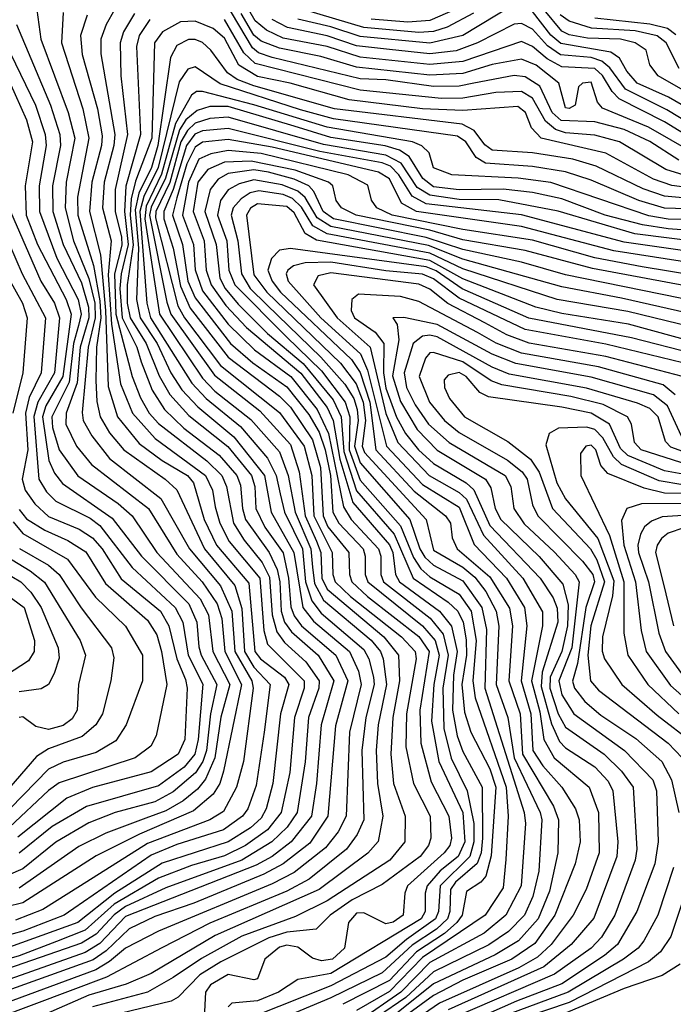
# Model space of a CAD drawing. Extents: x 501367 to 657802, y 482273 to 547541.
# Tile 340 of 656: x 596776 to 598559, y 511062 to 513748. Entities that reach past the tile are written whole.
import ezdxf

# ---------------------------------------------------------------- set-up
doc = ezdxf.new("R2010")
doc.units = 0

msp = doc.modelspace()

# ---------------------------------------------------------------- linework, layer by layer
at = {"layer": '0CON20XD'}
for points in [[(598014.9, 513574.9), (597975, 513566.8), (597905, 513565.7), (597775, 513584), (597705, 513586.5), (597464.9, 513644.9), (597427.9, 513657.8), (597411.1, 513671.1), (597336.5, 513796.5)], [(598125, 513789), (597984.8, 513705.2), (597895, 513684), (597705, 513702.3), (597625, 513728.7), (597535, 513749.5)], [(596695, 513770.3), (596819.4, 513515), (596846.1, 513435), (596848.4, 513405), (596829.2, 513295), (596829.9, 513225), (596877.7, 513097.7), (596936, 512985), (596944, 512945), (596936.3, 512913.7), (596922.9, 512865), (596911, 512759), (596863.6, 512665), (596865.4, 512635.4), (596883.8, 512575), (596935, 512503.6), (597045, 512428.6), (597082.7, 512395), (597150.6, 512295), (597268.4, 512168.4), (597290.9, 512125), (597303, 512025), (597349.4, 511935), (597325.1, 511845.1), (597308.5, 511735), (597283.4, 511676.6), (597261.2, 511648.8), (597222.4, 511617.6), (597175, 511589.9), (597120, 511570), (597011, 511529), (596937.3, 511492.7), (596775, 511379.2)], [(597089.1, 513765), (597059.5, 513715), (597050.3, 513685), (597052.4, 513595), (597070, 513435), (597037, 513285), (597036.7, 513225), (597054.4, 513155), (597055, 513133.2), (597035.2, 513054.8), (597038.7, 512945), (597083, 512775), (597106.1, 512716.1), (597129.8, 512675), (597155, 512646.4), (597286.7, 512545), (597327.5, 512505), (597340.1, 512475), (597359.5, 512375), (597388.3, 512328.3), (597437.3, 512267.3), (597457.6, 512227.6), (597464.7, 512124.7), (597478, 512078), (597498.9, 512048.9), (597556.8, 511996.8), (597593.3, 511945), (597592.1, 511925), (597564.2, 511845), (597555, 511724), (597533.4, 511585), (597506.3, 511545), (597464.4, 511505.6), (597382, 511455), (597175, 511379.7), (597065, 511328.8), (597033.6, 511306.4), (596985, 511253.7), (596945, 511228.7), (596695, 511142.6)], [(596895, 513767.8), (596890, 513685), (596948.2, 513505), (596965.1, 513425), (596933.8, 513263.9), (596934.4, 513215), (596977.8, 513077.8), (596995, 512980.7), (596997.3, 512935), (596986.1, 512855), (596983.9, 512763.9), (596986.3, 512706.3), (596995.6, 512665), (597021.5, 512621.5), (597060.2, 512575), (597173.3, 512495), (597205, 512465.6), (597280.8, 512305), (597363.3, 512205), (597382.1, 512142.1), (597389.5, 512025), (597415, 511982), (597459.3, 511935), (597443.1, 511805), (597421, 511659), (597398.8, 511595), (597384.5, 511575), (597331.9, 511538.1), (597205, 511498.2), (597135, 511469.4), (596897.4, 511305), (596785, 511262.2), (596705, 511239.8)], [(596960.1, 513759.9), (596942.4, 513705), (596947.1, 513652.9), (596988.2, 513505), (597000.8, 513430.8), (596999.2, 513405), (596972.7, 513305), (596967, 513225), (596996.9, 513106.9), (597010.4, 512955), (597017.6, 512747.6), (597043.2, 512665), (597102.3, 512592.3), (597165, 512545.3), (597233.9, 512505), (597250.8, 512485), (597279.9, 512385), (597313.5, 512315), (597401.4, 512211.4), (597417.6, 512025), (597433, 512005), (597498.5, 511955), (597510.4, 511935), (597487.9, 511855), (597467, 511665), (597448.7, 511595), (597435, 511569.9), (597406.2, 511543.8), (597345, 511505.3), (597165, 511447.6), (597036.2, 511365), (596935, 511285.8), (596715, 511206.7)], [(596822.9, 513775), (596834, 513695), (596908.4, 513495), (596926.8, 513425), (596902.8, 513305), (596899.9, 513235), (596923, 513145), (596965, 513042.3), (596980.8, 512975), (596982.5, 512935), (596963, 512855), (596946.5, 512676.5), (596949.3, 512655), (596973, 512613), (597021.5, 512551.5), (597161.6, 512441.6), (597239.9, 512305), (597323.7, 512203.7), (597354.6, 512135), (597363.4, 512025), (597409.3, 511945), (597413.6, 511925), (597386.4, 511725), (597367.9, 511655), (597332.1, 511587.9), (597294.6, 511565.4), (597125, 511500.5), (596942.5, 511385), (596838.9, 511321.1), (596765, 511291.5)], [(597034.9, 513775.1), (597011.8, 513735), (596997.7, 513695), (596997.2, 513655), (597035.4, 513434.6), (597032.9, 513405), (597006.4, 513305), (597002.2, 513235), (597025.9, 513145), (597017.9, 513052.1), (597027.1, 512917.2), (597051.2, 512755), (597084, 512675), (597145.5, 512605.5), (597283.4, 512505), (597301.8, 512465), (597309.1, 512419.1), (597321.8, 512375), (597347.7, 512325), (597431, 512225), (597442, 512082), (597452.6, 512045), (597552.4, 511945), (597552.5, 511925), (597526.1, 511845), (597513.3, 511695), (597489.6, 511585), (597451.9, 511538.1), (597392.6, 511495), (597335, 511467), (597245, 511441.2), (597155, 511406.7), (597034.2, 511335.8), (596955, 511264.9), (596876.6, 511233.4)], [(598615, 513383.9), (598491.6, 513455), (598366.5, 513506.5), (598352.8, 513522.8), (598335, 513577.3), (598311.9, 513575), (598300.6, 513565), (598291.9, 513515), (598275, 513505.4), (598265, 513507.5), (598247, 513575), (598185, 513623.8), (598145, 513640.5), (598065, 513626), (597985, 513600.9), (597895, 513596.8), (597695, 513618.5), (597597.9, 513647.9), (597485, 513670.2), (597435, 513689.3), (597415, 513706), (597380.4, 513765)], [(598615, 513419.9), (598535, 513469.5), (598411.9, 513531.9), (598392.1, 513552.1), (598365.8, 513595.8), (598345, 513614.9), (598255, 513619.7), (598215, 513641.2), (598175, 513674.9), (598145, 513688.4), (597985, 513633.8), (597895, 513626.2), (597705, 513645.8), (597614.7, 513674.7), (597495, 513697.9), (597449.5, 513719.5), (597419, 513745), (597400.9, 513775)], [(598013.8, 513766.2), (597942.8, 513727.2), (597905, 513716), (597865, 513712.8), (597715, 513727.1), (597553.3, 513775)], [(597963.9, 513776.1), (597895, 513745.5), (597835, 513740.8), (597735, 513749.8)], [(598615, 513496.4), (598546.6, 513536.6), (598460.8, 513575), (598432.2, 513607.8), (598412.9, 513642.9), (598389.3, 513659.3), (598252.7, 513682.7), (598225, 513706.1), (598175, 513769.9)], [(598605, 513544.7), (598518, 513595), (598495.7, 513625), (598485.2, 513665), (598455.3, 513685), (598415, 513694.7), (598325, 513697.6), (598275, 513706.7), (598255, 513716.3), (598207.4, 513775)], [(598575.3, 513615.3), (598539.4, 513685), (598515, 513703.7), (598455, 513717.5), (598336.5, 513725), (598275, 513743.6), (598250.9, 513760.9)], [(598625, 513286.5), (598555.5, 513295.5), (598505, 513313.2), (598375, 513383.5), (598198.8, 513425), (598172.8, 513452.8), (598156.1, 513495), (598135, 513510.8), (597985, 513500.1), (597875.4, 513504.6), (597675, 513529), (597514.5, 513574.5), (597425, 513593.1), (597374.3, 513624.3), (597335, 513697.3), (597303.8, 513723.8), (597255, 513744.1), (597215, 513742.1), (597165.6, 513715), (597143.8, 513685), (597136.9, 513425), (597092.2, 513307.8), (597080.2, 513259.8), (597077.4, 513215), (597086.2, 513133.8), (597069, 513025), (597069.1, 512975), (597077.6, 512935), (597121.2, 512865), (597156.4, 512776.4), (597185.8, 512725.8), (597237.9, 512667.9), (597343.8, 512583.8), (597408.6, 512505), (597417.4, 512475), (597420.6, 512415), (597445, 512363.6), (597495, 512293.8), (597509.3, 512225), (597516, 512146), (597525, 512121.5), (597544.8, 512094.8), (597638.6, 512015), (597671.5, 511945), (597637.8, 511822.2), (597617, 511575), (597567.9, 511502.1), (597495.2, 511445), (597442.5, 511417.5), (597251.5, 511338.5), (597145, 511302), (597075, 511268.4), (597011.7, 511208.3), (596976.5, 511183.5), (596695, 511082.9)], [(596767.4, 513735), (596860.1, 513515), (596885.5, 513435), (596887.3, 513405), (596865.8, 513295), (596867, 513225), (596894.4, 513135), (596945, 513030), (596963.8, 512963.8), (596964.4, 512935), (596941.5, 512855), (596932.8, 512757.2), (596902.9, 512675), (596902, 512645), (596931.2, 512585), (596971.8, 512535), (597127.3, 512415), (597205, 512290.5), (597274.3, 512215), (597314.7, 512155), (597327.3, 512115), (597336, 512025), (597381, 511935), (597332.2, 511697.8), (597321.8, 511665), (597304.1, 511635.9), (597250.3, 511589.7), (597103.5, 511526.5), (596985, 511467.2), (596785, 511339), (596695, 511316.8)], [(597131.6, 513748.4), (597102.1, 513705), (597095.1, 513675), (597105.4, 513435), (597065.9, 513294.1), (597061.7, 513225), (597072.4, 513135), (597053, 513055), (597049.4, 513015), (597055.5, 512935), (597096.1, 512855), (597107.7, 512815), (597137.4, 512737.4), (597170.9, 512685), (597223.6, 512633.6), (597320.1, 512560.1), (597368.7, 512505), (597378.5, 512478.5), (597383.8, 512415), (597392.5, 512385), (597456.7, 512295), (597478.2, 512248.2), (597486.1, 512215), (597489.3, 512135), (597498.3, 512105), (597517.8, 512077.8), (597590.7, 512015), (597633.3, 511945), (597598.4, 511825), (597586.2, 511665), (597572.1, 511575), (597516.8, 511505), (597464.8, 511465.2), (597421.4, 511441.4), (597065, 511301.7), (596995, 511228.5), (596955, 511203.3), (596705, 511115.7)], [(598615, 513315.9), (598539.3, 513339.3), (598412.2, 513415), (598345, 513433.1), (598265, 513439.5), (598238.3, 513448.3), (598210.9, 513470.9), (598175, 513534.1), (598145, 513552.4), (598075, 513549.5), (597985, 513534.2), (597926.7, 513533.3), (597705, 513555.5), (597418.2, 513628.2), (597388, 513658), (597335, 513748.5)], [(598615, 513457.8), (598542.1, 513502.1), (598428.9, 513558.9), (598386.3, 513616.3), (598364.7, 513634.7), (598335, 513644.9), (598252, 513652), (598216.4, 513676.4), (598175, 513722), (598145, 513737.9), (598125, 513735.6), (598024.8, 513685), (597966.8, 513663.2), (597895, 513654.9), (597785, 513666.9), (597695, 513676.5), (597615, 513704.3), (597506.6, 513726.6), (597465, 513748.3)], [(598566.5, 513706.5), (598543.7, 513723.7), (598495.5, 513735.5), (598345, 513752.3)], [(598625, 513258.5), (598535, 513266.8), (598476.8, 513286.8), (598348.9, 513348.9), (598285, 513367.1), (598175, 513384.9), (598065, 513392.4), (598045, 513406.9), (598015.7, 513445.7), (597983.3, 513463.3), (597635, 513504.6), (597415, 513567.6), (597369.7, 513585), (597343.2, 513603.2), (597297.8, 513665), (597275, 513685.5), (597255, 513694.2), (597236.3, 513693.7), (597205, 513677.3), (597188, 513645), (597152.9, 513405), (597135.7, 513345), (597101, 513275), (597091, 513229), (597100, 513125), (597094.8, 512985), (597105.2, 512935.2), (597151.2, 512865), (597188.5, 512785), (597218.8, 512738.8), (597261.9, 512691.9), (597360.6, 512610.6), (597443.8, 512505), (597462, 512405), (597524.4, 512295), (597548.5, 512145), (597577.4, 512107.4), (597676.2, 512025), (597700.8, 511970.8), (597708.2, 511935), (597675.8, 511804.2), (597666.9, 511575), (597645, 511533.1), (597610.6, 511489.4), (597525, 511421.8), (597465, 511391.2), (597155, 511262), (597065, 511215.4), (597021.4, 511178.6), (596983.5, 511156.5), (596715, 511057.2)], [(598625, 513231), (598535, 513234.1), (598465, 513254.5), (598335, 513310.5), (598265, 513332.8), (598175, 513347.6), (598047, 513357), (598021.7, 513371.8), (597993.3, 513415), (597970.7, 513430.7), (597632.6, 513477.4), (597541.9, 513501.9), (597322.7, 513572.7), (597255, 513619.4), (597235, 513613), (597211.7, 513578.3), (597153.8, 513345), (597114.7, 513265.3), (597104.2, 513225), (597123.3, 512975), (597133.2, 512935), (597246.2, 512756.2), (597284.9, 512714.9), (597378.3, 512638.3), (597451.9, 512551.9), (597476.2, 512505), (597486.4, 512455), (597498.9, 512405), (597547.3, 512305), (597556.1, 512215), (597573.1, 512163.1), (597599, 512129), (597715, 512030), (597728.4, 512005), (597741.4, 511955), (597743, 511935), (597720.9, 511845), (597709.4, 511755), (597714.7, 511565.3), (597697.3, 511525), (597667.9, 511485), (597566.2, 511403.8), (597505, 511370.9), (597295, 511283.5), (597164.1, 511215.9), (597013.3, 511136.7), (596715, 511024.3)], [(598574.7, 513364.7), (598495, 513415.5), (598425, 513448.5), (598345, 513469.3), (598253.4, 513473.4), (598228.6, 513495), (598195, 513566.3), (598155, 513592.2), (598125, 513595.8), (598014.9, 513574.9)], [(596748.6, 513578.6), (596794.5, 513474.5), (596810.9, 513415), (596791.4, 513295), (596793.9, 513215), (596824.7, 513134.7), (596903.2, 512985), (596916.2, 512945), (596893.5, 512775), (596847.3, 512695), (596838.2, 512665), (596855.9, 512545.9), (596870.8, 512510.8), (596892.7, 512482.7), (597028.4, 512388.4), (597108.5, 512285), (597237.3, 512155), (597259.7, 512105), (597265, 512036.9), (597271.1, 512015), (597314.2, 511935), (597296.6, 511855), (597285.5, 511755), (597275.6, 511724.4), (597256, 511694), (597195, 511641.8), (597145, 511614.9), (597036.7, 511585), (596965, 511557.1), (596875, 511504.9), (596785, 511431.9), (596745.1, 511414.9)], [(598775, 513199), (598545, 513204.1), (598492.6, 513212.6), (598225, 513304), (598135.7, 513315.7), (597955.1, 513325.1), (597905, 513343.6), (597893, 513385), (597873.6, 513403.6), (597848.2, 513415), (597615, 513454.8), (597415, 513515.8), (597275, 513551.9), (597258.3, 513551.7), (597245, 513542.5), (597201, 513465), (597163.2, 513326.8), (597121, 513239), (597117.6, 513205), (597158, 512945), (597275, 512769.8), (597308.6, 512735), (597407.2, 512657.2), (597485, 512569.4), (597508.3, 512505), (597527.4, 512405), (597570.5, 512305), (597574.9, 512254.9), (597580.1, 512210.1), (597604.9, 512164.9), (597735.2, 512055.2), (597760.2, 512025), (597768.2, 512005), (597776.8, 511935), (597754.4, 511825), (597748.6, 511755), (597752, 511665), (597767, 511575), (597753.8, 511506.2), (597725.9, 511474.1), (597593.3, 511375), (597309.9, 511250.1), (597135, 511146.2), (597066.8, 511116.8), (596965, 511087.5), (596846.2, 511035)], [(598752.4, 513162.4), (598545, 513177.2), (598475, 513188.4), (598373.2, 513215), (598255, 513259.2), (598175, 513276.3), (598095, 513286), (597975, 513283.9), (597905, 513292.2), (597875.7, 513315), (597838.4, 513375), (597812.1, 513392.1), (597773.5, 513403.5), (597625, 513426.3), (597525, 513457.2), (597345, 513511.1), (597295, 513511), (597260, 513500), (597229.9, 513475), (597212.3, 513447.7), (597174.4, 513315.6), (597135, 513236.9), (597130.3, 513215), (597177.2, 512977.2), (597188.3, 512945), (597308.1, 512778.1), (597431, 512681), (597515, 512589.6), (597538.7, 512515), (597555.3, 512395), (597585.9, 512325.9), (597598, 512295), (597600.8, 512225), (597615, 512195), (597769.7, 512065), (597809.8, 512015), (597812.6, 511945), (597794.2, 511845), (597788.6, 511745), (597795.9, 511665), (597828.1, 511575), (597826.6, 511505), (597785.6, 511455), (597615, 511344.2), (597528.5, 511301.5), (597382.3, 511247.7), (597272.4, 511187.6), (597195, 511135.6), (597125, 511095.3), (596975, 511055.8)], [(598735, 513128.3), (598454, 513164), (598245, 513226), (598083.6, 513256.4), (597975, 513257.8), (597895, 513268.9), (597860.7, 513290.7), (597816.5, 513356.5), (597775, 513378.4), (597605, 513407.9), (597345, 513482.2), (597295, 513478.6), (597255, 513466), (597233.9, 513446.1), (597216.2, 513415), (597185.7, 513304.3), (597147.9, 513225), (597147.1, 513207.1), (597207.9, 512967.8), (597225.7, 512935), (597324.1, 512805), (597485, 512676.5), (597552.5, 512585), (597573.2, 512505), (597578.6, 512395), (597628.9, 512295), (597630.2, 512235), (597636.7, 512215), (597678.7, 512175), (597817.9, 512065), (597855.1, 512025), (597857.7, 512005), (597831.1, 511855), (597829.7, 511765), (597850.1, 511665), (597896, 511575), (597897.7, 511515), (597891.3, 511495), (597868.4, 511465), (597765, 511389.2), (597682.8, 511347.2), (597622.8, 511305), (597585, 511266.8), (597505, 511258.6), (597456.3, 511243.7), (597325, 511177.7), (597267.8, 511142.2), (597208.5, 511081.5), (597189.2, 511070.8), (596945, 511011.4)], [(598705, 513101.5), (598425, 513140.7), (598145, 513215.7), (597885.5, 513245.5), (597846.6, 513266.6), (597810.5, 513325), (597788, 513348), (597765, 513357.2), (597595, 513388.7), (597345, 513451.6), (597275, 513445.2), (597254.3, 513435.7), (597231.7, 513405), (597194.9, 513285.2), (597169.4, 513225), (597169.5, 513205), (597194.5, 513125), (597215, 513021), (597241.2, 512961.2), (597345, 512827.1), (597485, 512721.5), (597515, 512690.9), (597575, 512602.3), (597596.6, 512526.6), (597603.8, 512395), (597617, 512365), (597674, 512295), (597675.6, 512235), (597682.4, 512215), (597724.7, 512174.7), (597865, 512065.7), (597893, 512025), (597867.4, 511865), (597870.4, 511775), (597898.9, 511669), (597947, 511575), (597954.1, 511515), (597949.4, 511495), (597934.3, 511475), (597834.5, 511385), (597826.6, 511365), (597822.4, 511305), (597795, 511286.6), (597775, 511281.6), (597715, 511312.1), (597695, 511311.1), (597673.3, 511285), (597662.3, 511215), (597629.2, 511185), (597599.5, 511180.5)], [(598648.2, 513078.2), (598397.5, 513117.5), (598145, 513183.8), (597858.4, 513225), (597817.5, 513247.5), (597785, 513313.6), (597755, 513332.2), (597465, 513400), (597345, 513421.3), (597275, 513414.3), (597255, 513400.5), (597232, 513355), (597205, 513261.8), (597192.9, 513215), (597220.7, 513135), (597235.3, 513035), (597255, 512989.5), (597351.6, 512865), (597412.4, 512812.4), (597505, 512746.1), (597565, 512671.4), (597592.9, 512622.9), (597609.9, 512575), (597624.5, 512505), (597630.5, 512405), (597647, 512375), (597713.2, 512305), (597719.1, 512285), (597719.1, 512235), (597726, 512215), (597874.9, 512095), (597910.1, 512055), (597920.7, 512015), (597905.8, 511935), (597900.1, 511835), (597919.7, 511725), (597985.1, 511585.1), (597990.7, 511505), (597972.4, 511465), (597923.6, 511426.4), (597888.1, 511385), (597882.2, 511365), (597882.2, 511315), (597871.2, 511295), (597625, 511146.6), (597535, 511130.2), (597482, 511095), (597425, 511072.1), (597354.7, 511065.3), (597345, 511055.6)], [(598695, 513037.7), (598474.2, 513074.2), (598345, 513098.8), (598175, 513146.8), (597985, 513175.5), (597792.1, 513215), (597750.7, 513235), (597735.8, 513255.8), (597726.2, 513296.2), (597672.2, 513325), (597435, 513382.8), (597345, 513391.1), (597297.5, 513382.5), (597265, 513367.4), (597236.8, 513305), (597220.6, 513215), (597250.6, 513135), (597254.5, 513065.5), (597275, 513008), (597345, 512917.1), (597417.2, 512847.2), (597515.9, 512775), (597587.4, 512685), (597618.9, 512618.9), (597659.4, 512419.4), (597680.7, 512385), (597755.1, 512305), (597761.1, 512285), (597761.1, 512235), (597768.5, 512215), (597895.7, 512115.7), (597931.5, 512071.5), (597944.7, 512015), (597930.6, 511925), (597933.4, 511815), (597953.6, 511733.6), (597997.2, 511645), (598014.7, 511555), (598014.9, 511505), (598004.1, 511465), (597923.5, 511385), (597918.5, 511315), (597910.9, 511295), (597831.2, 511238.8), (597775, 511190.5), (597625, 511112.9), (597412.3, 511027.7)], [(598685, 513004.5), (598339.2, 513069.2), (598155, 513118.1), (597985, 513147.8), (597895, 513173.5), (597694.2, 513215), (597653.8, 513235), (597639.7, 513255), (597630.7, 513295), (597619, 513305), (597527.6, 513337.6), (597407.6, 513362.4), (597335, 513359.5), (597289.8, 513339.8), (597262.6, 513305), (597249.3, 513225), (597279.1, 513145), (597284.8, 513065), (597298.4, 513025), (597338.7, 512968.6), (597395, 512908.2), (597543.4, 512783.4), (597615, 512690.1), (597631.7, 512655), (597649.6, 512549.6), (597685, 512430.9), (597785.5, 512315.5), (597793.9, 512295), (597801.8, 512235), (597812.4, 512215), (597921.5, 512135), (597954, 512094), (597969.4, 512025), (597959.7, 511959.7), (597957.2, 511865), (597970.1, 511795), (597985, 511751.4), (598038.1, 511655), (598039.1, 511515), (598034.7, 511475), (598024.1, 511445.9), (597964.7, 511395.3), (597951.6, 511375), (597949.7, 511315), (597943.1, 511295), (597913.1, 511266.9), (597846.7, 511223.3), (597765, 511147.7), (597625, 511079.9), (597445, 511004.9)], [(598685, 512966.7), (598265, 513052), (598145, 513086.9), (597985, 513120.8), (597885, 513154.3), (597632.1, 513205), (597604.4, 513224.4), (597579.1, 513279.1), (597564.9, 513295), (597525, 513313), (597455, 513332), (597415, 513338.3), (597345, 513328.2), (597317.4, 513312.6), (597296, 513285), (597281.2, 513225), (597312.3, 513135), (597322.5, 513042.5), (597336.4, 513015), (597372.3, 512972.3), (597452.4, 512892.4), (597549.9, 512809.9), (597631, 512711), (597652.9, 512665), (597660.4, 512570.4), (597695, 512462.7), (597797.4, 512345), (597849.4, 512225), (597945, 512159.6), (597971.5, 512135), (597985.6, 512105), (597993.8, 512056.2), (597994.8, 512015), (597982.7, 511935), (597989.3, 511859.3), (598006.9, 511805), (598058.5, 511705), (598074.8, 511655), (598062.3, 511467.7), (598048.2, 511411.8), (598034.3, 511395.7), (597995, 511370), (597983.4, 511305), (597969.2, 511285), (597935, 511255), (597858.4, 511205), (597785, 511127), (597657.8, 511062.2)], [(598418.4, 512988.4), (598255, 513019.2), (597985, 513094.4), (597891.8, 513131.8), (597625, 513184), (597587.7, 513207.7), (597555, 513262.7), (597535, 513280.7), (597492.2, 513297.8), (597415, 513311.4), (597375, 513300.5), (597345, 513284.3), (597324.3, 513255), (597315.8, 513215), (597340.9, 513145), (597347.1, 513065), (597363.3, 513025), (597503.4, 512883.4), (597599.9, 512789.9), (597663.9, 512705), (597677, 512665), (597674.7, 512575), (597705, 512492.2), (597815, 512367.8), (597850.8, 512280.8), (597870.5, 512250.5), (597895, 512228.4), (597975, 512180.9), (598007.9, 512135), (598021.7, 512055), (598012.5, 511945), (598018.5, 511898.5), (598103.7, 511655), (598109.2, 511575), (598102.7, 511457.3), (598095, 511380.4), (598046.4, 511305), (597875, 511190), (597785, 511097.6), (597695, 511045.6)], [(598610.9, 512909.1), (598435, 512951.8), (598242.7, 512985), (597985, 513068.4), (597895, 513110.8), (597615, 513163.7), (597576, 513186), (597545, 513236.8), (597520, 513260), (597495, 513271.2), (597428.7, 513281.3), (597405, 513276), (597380.5, 513259.5), (597358.4, 513235), (597352.8, 513215), (597371.3, 513145), (597381.4, 513055), (597404.6, 513015), (597450, 512970), (597597.7, 512827.7), (597663.4, 512753.4), (597687.5, 512715), (597697.3, 512685), (597699.7, 512655), (597689.6, 512585), (597705, 512539.1), (597840.7, 512385), (597867.7, 512305), (597881.5, 512281.5), (597905, 512259.9), (597985, 512217.3), (598036.8, 512145), (598049.7, 512085), (598045.2, 511925), (598152.7, 511585), (598156.2, 511555), (598144.2, 511385), (598102.7, 511305), (598043.7, 511256.3), (597895, 511176), (597815.7, 511095), (597700.2, 511015)], [(598626.1, 512866.1), (598437.1, 512917.1), (598255, 512946.5), (598183.9, 512963.9), (597985, 513041.2), (597895, 513090.9), (597586.3, 513146.3), (597555.2, 513165.2), (597525, 513220.8), (597505, 513238.8), (597425, 513245.7), (597405.9, 513234.1), (597395.1, 513215), (597415, 513051.6), (597450.4, 513005), (597651, 512811), (597694.5, 512755), (597713.1, 512705), (597720, 512655), (597710.8, 512585), (597717.3, 512567.3), (597884.9, 512385), (597905, 512300.6), (597985, 512254.4), (598017.8, 512227.8), (598047.9, 512187.9), (598075.8, 512135), (598083.3, 512093.3), (598076.3, 511935), (598107.9, 511845), (598125.2, 511735), (598196.4, 511585), (598200.9, 511565), (598192.4, 511425), (598176.2, 511356.2), (598153.7, 511305), (598109.6, 511260.4), (598055.9, 511224.1), (597905, 511151.2), (597829.2, 511080.8), (597752, 511028)], [(596751.4, 513225), (596834.3, 513035)], [(596713.1, 513215), (596782.6, 513055), (596846.5, 512935), (596834.4, 512785), (596802.2, 512717.8), (596792, 512675), (596798.3, 512575), (596782.7, 512495), (596790.7, 512465), (596817.2, 512427.2), (596855, 512392.9), (596938.1, 512358.1), (596975.1, 512335.1), (597001.3, 512305), (597053.2, 512223.2), (597160.5, 512135), (597183.2, 512095), (597204.6, 512004.6), (597228.6, 511948.6), (597233, 511925), (597226.4, 511785), (597208.1, 511745), (597135, 511696.8), (596975, 511653.8), (596905.1, 511624.9), (596771.5, 511518.5)], [(598615, 512836.5), (598445, 512880.1), (598165, 512933.4), (597983.7, 513013.7), (597912.7, 513062.7), (597885, 513073.9), (597515, 513124.3), (597485, 513119), (597463, 513097), (597453.4, 513065), (597464.7, 513035), (597487.6, 513005), (597681.1, 512821.1), (597705.3, 512785.3), (597731.1, 512705), (597747.6, 512575), (597852.1, 512462.1), (597938.1, 512395), (597951.1, 512375), (597955.8, 512335), (597969.5, 512305), (598058.6, 512228.6), (598112.4, 512142.4), (598120.2, 512095), (598110.2, 511945), (598141.8, 511855), (598148, 511745), (598232.8, 511602.8), (598246.1, 511565), (598244.4, 511475), (598221.2, 511371.2), (598191.1, 511295), (598137.4, 511235), (598073.2, 511196.8), (597905, 511118.5), (597695, 510949.9)], [(598615, 512804.4), (598375, 512862.6), (598155, 512903.2), (597975, 512988.7), (597905, 513041), (597875, 513053.9), (597775, 513062.7), (597625, 513086.5), (597554.7, 513084.7), (597523.5, 513076.5), (597507.3, 513065), (597503.5, 513055), (597508.8, 513035), (597598.2, 512935), (597706.4, 512836.4), (597725, 512792.1), (597777.1, 512585), (597875, 512480.3), (597975, 512418), (598016.4, 512316.4), (598104.2, 512225), (598153.4, 512145), (598159.7, 512095), (598144.6, 511945), (598171, 511855), (598176.5, 511755), (598203, 511713), (598254.9, 511655), (598292.8, 511595), (598302.4, 511565), (598305.4, 511505), (598292, 511445), (598235.7, 511305), (598181.8, 511228.2), (598118.8, 511185), (597985, 511128), (597905, 511086.4), (597794.2, 511005)], [(598584.7, 512775), (598375, 512829.3), (598165.9, 512865.9), (598105, 512888.7), (598045, 512920.7), (597943.9, 512973.9), (597895, 513012.8), (597865, 513026.2), (597625, 513057.8), (597590.7, 513049.3), (597578, 513025), (597641.9, 512935), (597732.5, 512855), (597775, 512673.7), (597807.7, 512595), (597892.9, 512505), (597975, 512458.2), (597995, 512440.3), (598041.7, 512341.7), (598148.7, 512225), (598202.4, 512132.4), (598202.7, 512095), (598172.9, 511945), (598195, 511859.7), (598206.2, 511785), (598234.6, 511734.7), (598329.6, 511655), (598355.1, 511585), (598356.9, 511475), (598321.9, 511375), (598286.1, 511305), (598226.1, 511225), (598189, 511191), (598138.3, 511161.7), (597921.9, 511065), (597834.1, 511005)], [(596745.1, 513045.1), (596783.5, 512975), (596796.4, 512935), (596784.6, 512785), (596757.2, 512675)], [(596834.3, 513035), (596871.4, 512975), (596884.6, 512935), (596871.5, 512785), (596825.5, 512705), (596814.8, 512665.2), (596828.6, 512495), (596849.7, 512459.7), (596875, 512434.5), (596968.1, 512388.1), (596995, 512367.9), (597083.3, 512253.3), (597200.4, 512145), (597221.2, 512105), (597236.1, 512015), (597275.7, 511935.7), (597263, 511785), (597254, 511745), (597225, 511709.2), (597155, 511657.9), (596958.5, 511601.5), (596865, 511547.3), (596775, 511474.2)], [(598564.4, 512724.4), (598531.7, 512751.7), (598355, 512800.7), (598145, 512838.7), (598075.7, 512865.7), (598024.9, 512894.9), (597865, 512979.2), (597815, 512993.1), (597700.8, 512999.2), (597682.7, 512985), (597680.5, 512955), (597689.9, 512935), (597745.8, 512895.8), (597769.8, 512865), (597768.3, 512785), (597775, 512743.1), (597804.1, 512664.1), (597829.1, 512619.1), (597864, 512575), (597905, 512537.5), (597994.3, 512484.3), (598015.5, 512465.5), (598058.6, 512368.6), (598196.2, 512225), (598231.2, 512171.2), (598242.7, 512142.7), (598244.3, 512105), (598201.7, 511968.3), (598199, 511929), (598227, 511827), (598248.8, 511778.9), (598265, 511761.9), (598345, 511709.8), (598381.3, 511671.3), (598394, 511645), (598407.7, 511505), (598405.1, 511465), (598342.7, 511297.3), (598280.6, 511225), (598205.8, 511164.3), (597945, 511047.2)], [(598646.8, 512936.8), (598418.4, 512988.4)], [(598582.1, 512612.1), (598543.9, 512695), (598505, 512724.5), (598335, 512772.6), (598130.1, 512809.9), (598065, 512835.4), (597915, 512916.6), (597824.2, 512935.8), (597794, 512935), (597806.4, 512916.4), (597810.6, 512875), (597793.1, 512776.9), (597815, 512706.2), (597860.3, 512630.3), (597915, 512574), (598046.6, 512495), (598061.2, 512471.2), (598073.2, 512415), (598089, 512385), (598193.6, 512283.6), (598258.2, 512208.2), (598272.2, 512152.2), (598271, 512095), (598255.5, 512025), (598223.3, 511955), (598222.8, 511925), (598245.2, 511855), (598265, 511818.4), (598371.1, 511745), (598418.3, 511698.3), (598449.7, 511655), (598459.6, 511485), (598455.1, 511455), (598436.1, 511403.9), (598400.1, 511305), (598363.4, 511245), (598335.2, 511215), (598235.5, 511144.5), (597965, 511027.8)], [(598615, 512558.8), (598552.2, 512582.2), (598537.7, 512597.7), (598518.2, 512665), (598495, 512687), (598461.9, 512701.9), (598322.7, 512742.7), (598111.5, 512781.5), (598065, 512799.9), (597915, 512882.5), (597895, 512887.9), (597875.2, 512884.8), (597849.8, 512865), (597825.1, 512785), (597831.6, 512745), (597855, 512697), (597891.4, 512645), (597948.2, 512595), (598100.3, 512505), (598115.7, 512475), (598124, 512415), (598152.6, 512372.6), (598235.2, 512295.2), (598291.4, 512235), (598302.5, 512215), (598282.5, 512035), (598246.9, 511945), (598255, 511906.4), (598287.7, 511855), (598426.2, 511755), (598503.3, 511675), (598513.8, 511645), (598518.1, 511505), (598508.5, 511445), (598460.1, 511315), (598407.3, 511225), (598371.6, 511195), (598255, 511118.4), (598131.1, 511071.1), (597975, 511001.6)], [(598602.7, 512532.7), (598471.3, 512575), (598453.1, 512595), (598445.6, 512645), (598434, 512665), (598368.1, 512698.1), (598279.7, 512720.3), (598091.6, 512751.6), (598062.8, 512762.8), (597985, 512814.9), (597905, 512840.6), (597895, 512839), (597883.1, 512825), (597866.1, 512775), (597894.2, 512705), (597934.9, 512655), (597975, 512622), (598106.6, 512546.6), (598147.1, 512515), (598160.6, 512495), (598174.9, 512425), (598190, 512395), (598311.2, 512271.2), (598339.4, 512235), (598344.2, 512215), (598320.8, 512145), (598298.1, 511991.9), (598284, 511944), (598289.6, 511925), (598318.3, 511888.3), (598361.2, 511851.2), (598457.2, 511787.2), (598527.7, 511725), (598554.6, 511674.6), (598574.6, 511585)], [(598615, 512502.5), (598535, 512517.8), (598435, 512559.5), (598415, 512578.2), (598384.9, 512644.9), (598335, 512674.4), (598255, 512691.5), (598055, 512719), (598031.1, 512731.1), (597994.2, 512775), (597975, 512785.6), (597945, 512778.7), (597934.5, 512765.5), (597935.2, 512745), (597949.1, 512715), (597989.7, 512665), (598107.6, 512597.6), (598169.3, 512549.3), (598193.6, 512513.6), (598229.6, 512415), (598333.4, 512305), (598351.1, 512275), (598371.5, 512215), (598334.4, 512095), (598326.6, 512015), (598333, 511945), (598355, 511918.8), (598545.5, 511775), (598583.3, 511735)], [(598585, 512479.4), (598520.4, 512490.4), (598417.8, 512535), (598395.9, 512555.9), (598367.4, 512607.4), (598345, 512630.3), (598323.7, 512636.3), (598246, 512634), (598221, 512619), (598211.6, 512588.4), (598241.8, 512485), (598265, 512441.3), (598353.1, 512333.1), (598397.3, 512217.3), (598393.1, 512176.9), (598366.2, 512065), (598365.4, 512025.4), (598371.6, 512005), (598419.3, 511935), (598515, 511850.8), (598614.2, 511775)], [(598735, 512453.3), (598535, 512456.8), (598479.7, 512469.7), (598380.3, 512510.3), (598361.6, 512531.6), (598347.9, 512575), (598335, 512587.7), (598320.7, 512585), (598305.9, 512565), (598306.9, 512505), (598385, 512340.7), (598424.5, 512215), (598424.4, 512074.4), (598434.9, 512014.9), (598489.4, 511935), (598574.2, 511855)], [(596775, 512411.8), (596795, 512386.3), (596845, 512355.5), (596907.7, 512327.7)], [(598665, 512428.3), (598472.2, 512427.8), (598432.2, 512415), (598417.7, 512382.3), (598424.2, 512315), (598455.9, 512215), (598471.7, 512081.7), (598485.7, 512025), (598551.7, 511931.7), (598715, 511787.3)], [(598915, 512416.2), (598528.5, 512391.5), (598499.5, 512380.5), (598480.8, 512365), (598469.4, 512345), (598462.9, 512315), (598464.5, 512295), (598491.8, 512215), (598519.7, 512075), (598538.1, 512025), (598596, 511945)], [(596758.7, 512378.7), (596785, 512346.9), (596906.3, 512276.3), (596983.2, 512173.2), (597065, 512093.3), (597111.2, 512015), (597111.2, 511945), (597067, 511825), (597038.9, 511781.1), (596985, 511749), (596895, 511722.6), (596855, 511703.4), (596715, 511560.5)], [(598587.8, 512362.3), (598545, 512347.1), (598527.2, 512332.8), (598514.9, 512315), (598510.7, 512295), (598533.3, 512205), (598559.4, 512095)], [(596775.9, 512305.9), (596855, 512260.3), (596884.3, 512235), (596944, 512144), (597026.7, 512035), (597032.9, 512007.1), (597025.2, 511944.8), (597002.2, 511855), (596984, 511825), (596946.9, 511793.1), (596855, 511758.9), (596821.8, 511738.2), (596705, 511603.4)], [(596907.7, 512327.7), (596956.5, 512296.5), (597010, 512210), (597125, 512110.3), (597149.9, 512069.9), (597163.3, 512025), (597177.9, 511935), (597148.6, 511795), (597134, 511766), (597091.3, 511735), (596883.9, 511666.1), (596855, 511645.7), (596748.3, 511545)], [(596721.8, 512295), (596804.8, 512244.8), (596843.9, 512213.9), (596941.4, 512055), (596955.6, 512015), (596936.9, 511935), (596933, 511865), (596919.2, 511840.8), (596895, 511822.9), (596855, 511812.2), (596820.4, 511820.4), (596785, 511846.6), (596775, 511844.6)], [(596705, 512257.9), (596779.6, 512215), (596806.9, 512186.9), (596834.9, 512144.9), (596881.3, 512035), (596883.6, 512006.4), (596870.4, 511965), (596855, 511934.4), (596835, 511922.5), (596775, 511914.5)], [(596705, 512205.4), (596788.4, 512145), (596816.6, 512055), (596815.9, 512025), (596800.6, 511999.4), (596679, 511921)], [(598560.1, 511435), (598517, 511305), (598478.8, 511235), (598463.1, 511215), (598423.1, 511185), (598272.6, 511095), (598110.6, 511035)], [(598595.1, 511375), (598552.5, 511247.5), (598524.5, 511205.5), (598491.5, 511178.5), (598275, 511067.6), (598151.2, 511025)], [(596876.6, 511233.4), (596775, 511194.4), (596695, 511171.5), (596425, 511157.4), (596296.5, 511133.5), (596215, 511111), (596145, 511084), (596045, 511033.6)], [(597599.5, 511180.5), (597575, 511188.5), (597535, 511218.3), (597505, 511223.5), (597485, 511217.8), (597445.2, 511185), (597425, 511132), (597415, 511128.8), (597345, 511143.9), (597296.8, 511115), (597283, 511095), (597279.2, 511025)], [(598578.4, 511171.6), (598529, 511141), (598425, 511105.1), (598178.3, 511001.7)]]:
    msp.add_lwpolyline(points, dxfattribs=at)

doc.saveas('drawing.dxf')
